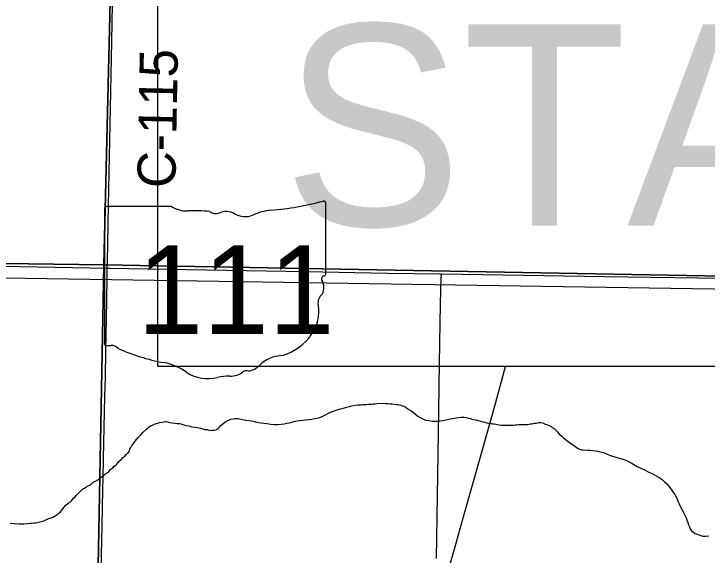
# Model space of a CAD drawing. Extents: x 2.4 to 73.1, y 4.5 to 25.6.
# Drawn here: x 43.455 to 43.971, y 19.401 to 19.804 of the extents above; entities that cross this region are included whole.
import ezdxf

# ---------------------------------------------------------------- set-up
doc = ezdxf.new("R2010")
doc.units = 0
for name, color, linetype in [('GM_X_County_Road', 7, 'Continuous'), ('GM_X_County_Road_Text', 7, 'Continuous'), ('GM_X_Minor_River', 7, 'Continuous'), ('GM_X_Section', 7, 'Continuous'), ('GM_X_State_Location', 7, 'Continuous'), ('GM_X_State_Route', 7, 'Continuous'), ('GM_X_State_Shield', 7, 'Continuous'), ('GM_X_Township_Road', 7, 'Continuous'), ('SH_Text', 7, 'Continuous')]:
    doc.layers.add(name, color=color, linetype=linetype)

msp = doc.modelspace()

# ---------------------------------------------------------------- linework, layer by layer
at = {"layer": 'GM_X_County_Road'}
for points in [[(43.52426, 19.61436), (43.52441, 19.62092), (43.52465, 19.63089), (43.52493, 19.64799), (43.52596, 19.69771), (43.52666, 19.73346), (43.52771, 19.78318), (43.52831, 19.81116), (43.52979, 19.8702), (43.53047, 19.89817), (43.53118, 19.92769), (43.53217, 19.97431), (43.53278, 19.99917), (43.53343, 20.0318), (43.53403, 20.06133), (43.53441, 20.07998), (43.53541, 20.10794), (43.53544, 20.10935)], [(43.42112, 19.61602), (43.45959, 19.61543), (43.52426, 19.61436)], [(43.76276, 19.33357), (43.7655, 19.34321), (43.77259, 19.36867), (43.78321, 19.40604), (43.78952, 19.42847), (43.7971, 19.4554), (43.80135, 19.47035), (43.81269, 19.51074), (43.821, 19.54109)]]:
    msp.add_lwpolyline(points, dxfattribs=at)
at = {"layer": 'GM_X_Minor_River'}
for points in [[(44.77523, 19.34174), (44.77748, 19.58625), (42.99849, 19.61388)], [(43.59405, 19.49511), (43.59556, 19.4947), (43.59707, 19.49428), (43.5984, 19.49406), (43.59934, 19.49385), (43.60048, 19.49364), (43.60162, 19.49342), (43.60257, 19.49359), (43.60371, 19.49356), (43.60486, 19.49392), (43.60601, 19.49427), (43.60697, 19.49482), (43.60775, 19.49575), (43.60892, 19.49705), (43.61067, 19.49853), (43.6126, 19.50001), (43.61433, 19.50092), (43.61626, 19.50183), (43.61816, 19.50216), (43.61969, 19.50232), (43.62159, 19.50227), (43.62746, 19.50119), (43.63011, 19.50075), (43.63295, 19.50031), (43.63579, 19.49968), (43.63844, 19.49923), (43.64109, 19.49879), (43.64356, 19.49855), (43.64583, 19.49812), (43.64867, 19.49786), (43.65114, 19.49781), (43.65381, 19.49813), (43.6561, 19.49846), (43.6582, 19.49879), (43.65992, 19.49913), (43.66183, 19.49965), (43.66355, 19.5), (43.66565, 19.50052), (43.66775, 19.50085), (43.66966, 19.50119), (43.67176, 19.50133), (43.67461, 19.50164), (43.67671, 19.50198), (43.67862, 19.50231), (43.68053, 19.50265), (43.68244, 19.50318), (43.68397, 19.50352), (43.68532, 19.50425), (43.68686, 19.50498), (43.68859, 19.50608), (43.69051, 19.50698), (43.69282, 19.50788), (43.69569, 19.50876), (43.69818, 19.50947), (43.70028, 19.50999), (43.70258, 19.5107), (43.70468, 19.51122), (43.70659, 19.51175), (43.7087, 19.51227), (43.7106, 19.51241), (43.71212, 19.51257), (43.71326, 19.51254), (43.71441, 19.51271), (43.71574, 19.51287), (43.71745, 19.51283), (43.71898, 19.51298), (43.72031, 19.51314), (43.72145, 19.51312), (43.72241, 19.51329), (43.72355, 19.51326), (43.72507, 19.51342), (43.73021, 19.51368), (43.73135, 19.51365), (43.73325, 19.51361), (43.73477, 19.51339), (43.73629, 19.51335), (43.73799, 19.51312), (43.73951, 19.5129), (43.74083, 19.51268), (43.74197, 19.51246), (43.7431, 19.51225), (43.74424, 19.51184), (43.74537, 19.51144), (43.74687, 19.51064), (43.74855, 19.50928), (43.7508, 19.50809), (43.75249, 19.50691), (43.75398, 19.50555), (43.75566, 19.50418), (43.75734, 19.503), (43.75941, 19.502), (43.76148, 19.5012), (43.76376, 19.50077), (43.7666, 19.50032), (43.77021, 19.50043), (43.77421, 19.50091), (43.77995, 19.50211), (43.78415, 19.50296), (43.78758, 19.50327), (43.79005, 19.5034), (43.79157, 19.50318)], [(43.45195, 19.42445), (43.45518, 19.42419), (43.45878, 19.42392), (43.46221, 19.42403), (43.46468, 19.42416), (43.46678, 19.42431), (43.4683, 19.42446), (43.46963, 19.42462), (43.47097, 19.42478), (43.47211, 19.42495), (43.47307, 19.42511), (43.47422, 19.42547), (43.47536, 19.42563), (43.47651, 19.42598), (43.47805, 19.42671), (43.47958, 19.42743), (43.48131, 19.42815), (43.48265, 19.4285), (43.4838, 19.42886), (43.48496, 19.42959), (43.48592, 19.43014), (43.48708, 19.43087), (43.48824, 19.4318), (43.4894, 19.43291), (43.49117, 19.43515), (43.49331, 19.43757), (43.49525, 19.43923), (43.49679, 19.43996), (43.49738, 19.44089), (43.49836, 19.44201), (43.49934, 19.44332), (43.5003, 19.44406), (43.50147, 19.44517), (43.50206, 19.44611), (43.50594, 19.44963), (43.50749, 19.45054), (43.50845, 19.45128), (43.51018, 19.45219), (43.51153, 19.45273), (43.51366, 19.45458), (43.51559, 19.45568), (43.51732, 19.45678), (43.51906, 19.45807), (43.5208, 19.45936), (43.52235, 19.46046), (43.52332, 19.46139), (43.52428, 19.46194), (43.52545, 19.46286), (43.527, 19.46453), (43.52836, 19.46564), (43.52953, 19.46676), (43.53069, 19.46768), (43.53166, 19.46861), (43.53303, 19.47028), (43.53458, 19.47177), (43.53595, 19.47326), (43.5373, 19.47437), (43.53847, 19.47548), (43.53945, 19.4766), (43.54041, 19.47733), (43.54082, 19.47846), (43.54123, 19.47959), (43.54182, 19.48072), (43.54241, 19.48166), (43.5432, 19.48278), (43.54438, 19.48446), (43.54516, 19.48539), (43.54614, 19.4867), (43.54732, 19.48819), (43.54829, 19.48912), (43.54926, 19.49024), (43.55082, 19.49191), (43.55393, 19.49488), (43.55529, 19.49599), (43.55664, 19.49691), (43.55798, 19.49745), (43.5599, 19.49835), (43.56182, 19.49888), (43.56354, 19.49941), (43.56507, 19.49975), (43.5664, 19.49992), (43.56736, 19.50008), (43.5685, 19.50006), (43.56944, 19.49985), (43.57076, 19.49944), (43.57266, 19.4992), (43.57456, 19.49897), (43.57645, 19.49874), (43.57816, 19.49851), (43.57986, 19.49809), (43.58137, 19.49768), (43.58326, 19.49725), (43.58515, 19.49683), (43.58723, 19.49621), (43.5897, 19.49597), (43.59121, 19.49575), (43.59253, 19.49534), (43.59405, 19.49511)], [(43.79157, 19.50318), (43.7927, 19.50296), (43.79364, 19.50256), (43.79478, 19.50234), (43.79591, 19.50194), (43.79724, 19.50172), (43.79875, 19.5013), (43.80026, 19.50089), (43.80234, 19.50046), (43.80404, 19.49985), (43.80555, 19.49963), (43.80687, 19.49922), (43.8082, 19.499), (43.80933, 19.49859), (43.81047, 19.49857), (43.81161, 19.49835), (43.81256, 19.49833), (43.81369, 19.49812), (43.81502, 19.4979), (43.81748, 19.49746), (43.81919, 19.49742), (43.8247, 19.4973), (43.82661, 19.49744), (43.82813, 19.4976), (43.82946, 19.49776), (43.83042, 19.49793), (43.83137, 19.49791), (43.83232, 19.49788), (43.83346, 19.49786), (43.83517, 19.49782), (43.83631, 19.49779), (43.83745, 19.49796), (43.8386, 19.49812), (43.83955, 19.49829), (43.84051, 19.49846), (43.84165, 19.49862), (43.8426, 19.49879), (43.84375, 19.49896), (43.84489, 19.49912), (43.84585, 19.49948), (43.84699, 19.49945), (43.84888, 19.49903), (43.85058, 19.49823), (43.85171, 19.49783), (43.85284, 19.49742), (43.85397, 19.49702), (43.85491, 19.49642), (43.85584, 19.49564), (43.85715, 19.49485), (43.85864, 19.4933), (43.85994, 19.49213), (43.86105, 19.49078), (43.86199, 19.49), (43.86292, 19.48921), (43.86404, 19.48824), (43.86534, 19.48707), (43.86758, 19.48531), (43.86926, 19.48394), (43.87114, 19.48276), (43.87301, 19.48139), (43.87469, 19.48021), (43.8762, 19.47961), (43.87751, 19.47901), (43.87866, 19.47898), (43.88227, 19.4789), (43.88379, 19.47887), (43.88606, 19.47863), (43.88777, 19.4784), (43.88985, 19.47797), (43.89174, 19.47755), (43.89401, 19.47693), (43.89608, 19.47593), (43.89834, 19.47512), (43.9006, 19.47431), (43.90306, 19.47368), (43.90551, 19.47287), (43.90759, 19.47225), (43.91061, 19.47123), (43.91249, 19.47024), (43.91455, 19.46925), (43.91662, 19.46806), (43.91906, 19.46667), (43.92169, 19.46529), (43.92489, 19.46388), (43.92771, 19.46249), (43.93015, 19.4613), (43.93203, 19.4603), (43.93372, 19.45951), (43.93541, 19.45833), (43.93766, 19.45695), (43.93952, 19.4552), (43.94119, 19.45364), (43.94268, 19.4519), (43.94397, 19.45035), (43.94507, 19.44861), (43.94599, 19.44707), (43.9471, 19.44572), (43.94782, 19.44418), (43.94874, 19.44264), (43.94927, 19.44092), (43.95036, 19.43881)], [(43.95036, 19.43881), (43.95108, 19.43708), (43.95218, 19.43516), (43.95327, 19.43286), (43.95437, 19.43093), (43.95527, 19.42882), (43.95598, 19.42691), (43.9567, 19.42499), (43.95723, 19.42308), (43.95796, 19.42173), (43.95849, 19.4202), (43.95941, 19.41866), (43.96091, 19.41768), (43.96222, 19.4167), (43.96788, 19.41486), (43.97016, 19.41481), (43.97244, 19.41495)]]:
    msp.add_lwpolyline(points, dxfattribs=at)
at = {"layer": 'GM_X_Section'}
for points in [[(43.01389, 20.12428), (43.53362, 20.112), (43.52171, 19.61671), (42.99732, 19.62378), (43.01383, 20.12162)], [(44.03361, 20.1068), (44.02369, 19.60768), (43.52171, 19.61671), (43.53362, 20.112)], [(43.52171, 19.61671), (43.51203, 19.10261), (42.98358, 19.11451), (42.99732, 19.62378)], [(44.02369, 19.60768), (44.01453, 19.09983), (43.51203, 19.10261), (43.52171, 19.61671)]]:
    msp.add_lwpolyline(points, close=True, dxfattribs=at)
at = {"layer": 'GM_X_State_Route'}
for points in [[(43.42112, 19.61602), (43.45959, 19.61543), (43.52426, 19.61436)], [(43.52426, 19.61436), (43.52643, 19.6143), (43.56839, 19.61358), (43.67253, 19.61172), (43.73315, 19.6107), (43.77201, 19.61016), (43.77327, 19.61014), (43.84972, 19.60885), (43.8948, 19.60821), (43.98184, 19.60691)]]:
    msp.add_lwpolyline(points, dxfattribs=at)
at = {"layer": 'GM_X_State_Shield'}
for p, q in [((43.5722, 19.66011), (43.52394, 19.66011)), ((43.68711, 19.61024), (43.68711, 19.66259)), ((43.52232, 19.65839), (43.52232, 19.55833)), ((43.68709, 19.61026), (43.68711, 19.61024))]:
    msp.add_line(p, q, dxfattribs=at)
for centre, major_axis, start_param, end_param in [((43.52421, 19.6586), (0.00191, 0), 1.712693, 3.28349), ((43.58369, 19.67172), (0.01852, 0), 4.042523, 4.731795), ((43.62841, 19.79652), (0.17476, 0), 4.814394, 5.042369), ((43.68528, 19.6628), (0.00183, 0), 6.141152, 7.989035), ((43.58983, 19.60393), (0.06648, 0), 1.404758, 1.657858), ((43.60492, 19.65912), (0.00534, 0), 3.836095, 5.185415), ((43.61277, 19.64755), (0.01111, 0), 0.950623, 2.079405), ((43.6271, 19.66342), (0.01336, 0), 4.081561, 5.145723), ((43.6507, 19.62955), (0.03516, 0), 1.699011, 2.107814), ((43.68669, 19.6064), (0.00284, 0), 1.883978, 3.671073), ((43.68515, 19.61004), (0.00196, 0), 5.05454, 6.418171), ((43.66862, 19.59979), (0.01704, 0), 5.934695, 6.695948), ((43.69368, 19.58834), (0.0124, 0), 2.387724, 3.262537), ((43.6382, 19.58168), (0.04371, 0), 5.101752, 6.440018), ((43.52422, 19.55811), (0.00193, 0), 3.00124, 4.508301), ((43.52451, 19.56834), (0.0147, 0), 4.665946, 4.897461), ((43.52752, 19.55255), (0.0053, 0), 0.519207, 1.627899), ((43.59443, 19.64245), (0.1262, 0), 4.195997, 4.488961), ((43.65663, 19.53023), (0.02394, 0), 1.647645, 2.488434), ((43.55681, 19.51337), (0.03949, 0), 0.823519, 1.323587), ((43.6263, 19.54863), (0.01412, 0), 4.937069, 5.64225), ((43.59952, 19.55206), (0.02506, 0), 4.026481, 4.996735), ((43.61582, 19.54456), (0.01335, 0), 4.691044, 5.507374), ((43.6279, 19.53487), (0.00376, 0), 1.147584, 2.315152), ((43.61399, 19.51746), (0.02059, 0), 1.495662, 1.94098)]:
    msp.add_ellipse(centre, major_axis=major_axis, ratio=0.8, start_param=start_param, end_param=end_param, dxfattribs=at)
at = {"layer": 'GM_X_Township_Road'}
for points in [[(43.51441, 19.10259), (43.51471, 19.11954), (43.5155, 19.1615), (43.51592, 19.18171), (43.51633, 19.20502), (43.51744, 19.26253), (43.51835, 19.31849), (43.51895, 19.34802), (43.51945, 19.36666), (43.51991, 19.38998), (43.52056, 19.42262), (43.52108, 19.44904), (43.52127, 19.45836), (43.52141, 19.47235), (43.52258, 19.51897), (43.52299, 19.53296), (43.52334, 19.55316), (43.52385, 19.57647), (43.52419, 19.60601), (43.5242, 19.61067), (43.52426, 19.61436)], [(43.76946, 19.39811), (43.7709, 19.4759), (43.77129, 19.50702), (43.77165, 19.52724), (43.77238, 19.57392), (43.77281, 19.59881), (43.77313, 19.60658), (43.77327, 19.61014)]]:
    msp.add_lwpolyline(points, dxfattribs=at)
at = {"layer": 'SH_Text'}
msp.add_lwpolyline([(45.17346, 19.54109), (43.56201, 19.54109), (43.56201, 20.16526), (45.17346, 20.16526)], close=True, dxfattribs=at)

# ---------------------------------------------------------------- texts
at = {"layer": 'GM_X_County_Road_Text'}
msp.add_text('C-115', height=0.028409, rotation=88.8981, dxfattribs=at).set_placement((43.57503, 19.67377))
at = {"layer": 'GM_X_State_Location'}
for s in ['s', 'r']:
    msp.add_text(s, height=0.0000947, dxfattribs=at).set_placement((43.60286, 19.6017))
msp.add_text('111', height=0.0000947, rotation=0, dxfattribs=at).set_placement((43.56943, 19.59481))
at = {"layer": 'GM_X_State_Shield'}
msp.add_text('111', height=0.065918, dxfattribs=at).set_placement((43.5466, 19.56538))
at = {"layer": 'SH_Text'}
msp.add_text('STA. 1350+00', height=0.1499997, rotation=360, dxfattribs=at).set_placement((43.65505, 19.64584))

doc.saveas('drawing.dxf')
